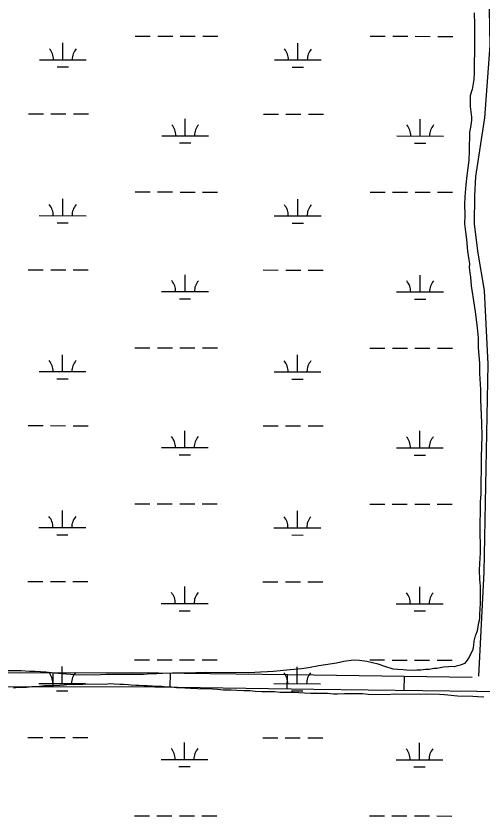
# Model space of a CAD drawing. Extents: x 3148686 to 3186545, y 916144 to 941516.
# Drawn here: x 3174949 to 3175944, y 934916 to 936623 of the extents above; entities that cross this region are included whole.
import ezdxf

# ---------------------------------------------------------------- set-up
doc = ezdxf.new("R2010")
doc.units = 0
for name, color, linetype in [('V-ROAD-CNTR', 7, 'Continuous'), ('V-SITE-VEGE', 7, 'Continuous'), ('V-WETL-SWMP', 7, 'Continuous')]:
    doc.layers.add(name, color=color, linetype=linetype)

msp = doc.modelspace()

# ---------------------------------------------------------------- linework, layer by layer
at = {"layer": 'V-ROAD-CNTR'}
for p, q in [((3175027.5, 935221.4), (3175027.6, 935191.4)), ((3175277.7, 935220.9), (3175277.3, 935190.9)), ((3175527.7, 935217.5), (3175527.3, 935187.5)), ((3175777.7, 935214.1), (3175777.2, 935184.1))]:
    msp.add_line(p, q, dxfattribs=at)
for points in [[(3175936.9, 935214), (3175948.7, 935436.3), (3175957.3, 935879.5), (3175949.4, 936036.8), (3175935.8, 936116.5), (3175928.1, 936178.5), (3175928.3, 936238.7), (3175930.9, 936280.5), (3175950, 936405.1), (3175961.1, 936559.5), (3175957.7, 936756.1), (3175955.6, 937035.4), (3175968.5, 937559.6), (3175970.9, 937890.1), (3175971.2, 938266.5), (3175975.7, 939014.5), (3175975.5, 939092.9), (3175980.8, 939122.2)], [(3172096.3, 935281.1), (3172512.5, 935274.8), (3172732.2, 935277), (3172782.5, 935270.5), (3172906.7, 935268), (3173098, 935260.3), (3173297.2, 935255.9), (3173357, 935262.3), (3173374.5, 935262.7), (3173420, 935254.3), (3173495, 935252.1), (3173670.3, 935247.1), (3173897.3, 935238.4), (3174057.9, 935240.5), (3174325.9, 935239.7), (3174416.8, 935234.1), (3174956.9, 935221.1), (3175197.3, 935222), (3175585, 935216.7), (3175923, 935212.1)], [(3172095.5, 935251.1), (3172512.5, 935244.8), (3172730.5, 935246.9), (3172780.3, 935240.6), (3172905.7, 935238), (3173097, 935230.3), (3173298.4, 935225.8), (3173358.9, 935232.4), (3173372.1, 935232.6), (3173416.9, 935224.4), (3173494.1, 935222.2), (3173669.3, 935217.1), (3173896.9, 935208.4), (3174058.1, 935210.5), (3174325, 935209.7), (3174415.5, 935204.1), (3174956.6, 935191.1), (3175197.1, 935192), (3175584.6, 935186.7), (3175933.2, 935181.9), (3176382.4, 935178.7)]]:
    msp.add_lwpolyline(points, dxfattribs=at)
at = {"layer": 'V-SITE-VEGE'}
for p, q in [((3174953.9, 935189.7), (3174943.5, 935188.7)), ((3174971.3, 935190.1), (3174953.9, 935189.7)), ((3174982.8, 935191.1), (3174971.3, 935190.1)), ((3174993.3, 935191.6), (3174982.8, 935191.1)), ((3175009.5, 935193.2), (3174993.3, 935191.6)), ((3175020.5, 935193.6), (3175009.5, 935193.2)), ((3175028.6, 935193.6), (3175020.5, 935193.6)), ((3175042.5, 935194.6), (3175028.6, 935193.6)), ((3175051.7, 935195.1), (3175042.5, 935194.6)), ((3175063.9, 935196.1), (3175051.7, 935195.1)), ((3175070.8, 935196), (3175063.9, 935196.1)), ((3175084.1, 935196.5), (3175070.8, 935196)), ((3175092.2, 935196.4), (3175084.1, 935196.5)), ((3175102, 935196.9), (3175092.2, 935196.4)), ((3175139.6, 935196.5), (3175102, 935196.9)), ((3175148.9, 935197.5), (3175139.6, 935196.5)), ((3175158.7, 935197.4), (3175148.9, 935197.5)), ((3175170.3, 935196.1), (3175158.7, 935197.4)), ((3175178.4, 935196.1), (3175170.3, 935196.1)), ((3175188.2, 935195.4), (3175178.4, 935196.1)), ((3175194.6, 935195.3), (3175188.2, 935195.4)), ((3175204.4, 935194.6), (3175194.6, 935195.3)), ((3175210.7, 935194.6), (3175204.4, 935194.6)), ((3175221.7, 935193.3), (3175210.7, 935194.6)), ((3175228.7, 935193.2), (3175221.7, 935193.3)), ((3175239.6, 935192.5), (3175228.7, 935193.2)), ((3175259.9, 935192.3), (3175239.6, 935192.5)), ((3175265.1, 935191.1), (3175259.9, 935192.3)), ((3175280.7, 935190.4), (3175265.1, 935191.1)), ((3175291.6, 935189.1), (3175280.7, 935190.4)), ((3175309.6, 935188.3), (3175291.6, 935189.1)), ((3175321.1, 935188.2), (3175309.6, 935188.3)), ((3175337.3, 935186.9), (3175321.1, 935188.2)), ((3175368.5, 935186.6), (3175337.3, 935186.9)), ((3175378.9, 935185.9), (3175368.5, 935186.6)), ((3175392.2, 935184.6), (3175378.9, 935185.9)), ((3175408.4, 935184.4), (3175392.2, 935184.6)), ((3175420, 935183.7), (3175408.4, 935184.4)), ((3175435.6, 935183), (3175420, 935183.7)), ((3175448.3, 935182.9), (3175435.6, 935183)), ((3175459.3, 935181.6), (3175448.3, 935182.9)), ((3175473.7, 935180.9), (3175459.3, 935181.6)), ((3175500.9, 935180.6), (3175473.7, 935180.9)), ((3175513, 935179.3), (3175500.9, 935180.6)), ((3175540.8, 935179), (3175513, 935179.3)), ((3175552.9, 935178.3), (3175540.8, 935179)), ((3175564.5, 935178.2), (3175552.9, 935178.3)), ((3175577.8, 935177.5), (3175564.5, 935178.2)), ((3175613.6, 935177.1), (3175577.8, 935177.5)), ((3175626.9, 935175.8), (3175613.6, 935177.1)), ((3175635, 935175.7), (3175626.9, 935175.8)), ((3175650.6, 935176.7), (3175635, 935175.7)), ((3175688.8, 935176.3), (3175650.6, 935176.7)), ((3175700.9, 935175), (3175688.8, 935176.3)), ((3175743.7, 935174.6), (3175700.9, 935175)), ((3175754.2, 935175.6), (3175743.7, 935174.6)), ((3175812.6, 935175), (3175754.2, 935175.6)), ((3175825.3, 935175.5), (3175812.6, 935175)), ((3175853, 935175.2), (3175825.3, 935175.5)), ((3175864, 935174.5), (3175853, 935175.2)), ((3175891.7, 935171.3), (3175864, 935174.5)), ((3175924.1, 935171), (3175891.7, 935171.3)), ((3175935.1, 935170.3), (3175924.1, 935171)), ((3175947.8, 935169), (3175935.1, 935170.3))]:
    msp.add_line(p, q, dxfattribs=at)
for points in [[(3175927.1, 936629.4), (3175928, 936605.1), (3175927.8, 936589.5), (3175928.2, 936567.6), (3175927.5, 936501.1), (3175926.8, 936487.2), (3175923.7, 936469.9), (3175923.1, 936465.8), (3175921.3, 936462.4), (3175918.9, 936452), (3175918.7, 936429.4), (3175919.2, 936423.7), (3175921.3, 936406.9), (3175921.3, 936401.1), (3175920, 936388.9), (3175916.9, 936375.1), (3175916.5, 936335.2), (3175915.7, 936315), (3175911.4, 936282), (3175909.4, 936262.4), (3175907.4, 936237), (3175906.7, 936221.4), (3175907, 936197.7), (3175906.8, 936179.2), (3175908.4, 936162.4), (3175910.5, 936145.6), (3175913.2, 936120.7), (3175915.9, 936102.7), (3175916.9, 936094), (3175916.8, 936085.9), (3175917.9, 936074.4), (3175919.5, 936065.1), (3175921.1, 936046.6), (3175927, 936005.5), (3175930.3, 935986.3), (3175933.4, 935957.4), (3175935.5, 935936), (3175935.9, 935914.6), (3175938.4, 935881.6), (3175938.8, 935859.6), (3175940.7, 935825.5), (3175940.5, 935803.5), (3175942.9, 935754.3), (3175943.2, 935724.8), (3175943, 935705.7), (3175942.1, 935680.9), (3175941.3, 935602.2), (3175940, 935586), (3175939.3, 935519.5), (3175940.2, 935493.5), (3175940, 935477.3), (3175938.6, 935454.2), (3175937.9, 935440.3), (3175938.3, 935420.7), (3175939.9, 935406.2), (3175940.2, 935383.6), (3175940.1, 935369.2), (3175938.7, 935346.1), (3175938.6, 935335.7), (3175936.2, 935327.6), (3175934.9, 935320.1), (3175934.3, 935313.7), (3175932.5, 935308.5), (3175930.7, 935302.8), (3175929.5, 935299.9), (3175926.5, 935288.9), (3175925.8, 935280.3), (3175924, 935271), (3175916.3, 935254.9), (3175912.2, 935248), (3175906.4, 935241.1), (3175898.2, 935237.8), (3175888.4, 935235.5)], [(3175888.4, 935235.5), (3175885.5, 935234.4), (3175878.5, 935234.5), (3175872.2, 935234), (3175861.7, 935233.5), (3175854.2, 935231.9), (3175847.8, 935230.2), (3175842, 935230.2), (3175831, 935228.6), (3175822.9, 935228.1), (3175813.1, 935227.1), (3175805, 935227.2), (3175800.4, 935226.6), (3175783, 935226.8), (3175775.5, 935227.5), (3175764, 935228.7), (3175754.1, 935229.4), (3175736.3, 935234.8), (3175721.9, 935239.6), (3175698.2, 935245.6), (3175682.6, 935247.5), (3175669.3, 935248.2), (3175649, 935245.5), (3175633.4, 935242.2), (3175609.7, 935238.4), (3175595.2, 935236.3), (3175573.7, 935231.9), (3175558.1, 935229.7), (3175534.4, 935227.6), (3175498.5, 935224), (3175485.7, 935223.5), (3175470.7, 935222.5), (3175459.1, 935222.1), (3175445.8, 935221), (3175352.7, 935222), (3175332.5, 935221.6), (3175318.6, 935220.6), (3175297.8, 935220.3), (3175283.3, 935220.4), (3175261.9, 935220.1), (3175248.6, 935219), (3175228.9, 935218.7), (3175220.8, 935217.6), (3175180.9, 935218), (3175157.8, 935217.7), (3175141.6, 935217.8), (3175117.3, 935216.4), (3175073.9, 935216.8), (3175056.6, 935218.1), (3175030.6, 935220.7), (3175012.7, 935222.6), (3174989.6, 935224), (3174977.4, 935224.2), (3174959.5, 935225.5), (3174930.6, 935225.8)]]:
    msp.add_lwpolyline(points, dxfattribs=at)
at = {"layer": 'V-WETL-SWMP'}
for p, q in [((3175203.5, 936579.9), (3175235.5, 936579.9)), ((3175251.5, 936579.9), (3175283.5, 936579.8)), ((3175299.5, 936579.8), (3175331.5, 936579.8)), ((3175347.5, 936579.8), (3175379.5, 936579.7)), ((3175705.4, 936579.4), (3175737.4, 936579.4)), ((3175753.4, 936579.3), (3175785.4, 936579.3)), ((3175801.4, 936579.3), (3175833.4, 936579.2)), ((3175849.4, 936579.2), (3175881.4, 936579.2)), ((3175048.8, 936529.3), (3175048.8, 936565.3)), ((3175550.7, 936528.8), (3175550.8, 936564.8)), ((3174998.8, 936529.4), (3175098.8, 936529.3)), ((3175500.7, 936528.9), (3175600.7, 936528.8)), ((3175036.8, 936513.9), (3175060.8, 936513.9)), ((3175538.7, 936513.4), (3175562.7, 936513.4)), ((3174975.3, 936414), (3175007.3, 936413.9)), ((3175023.3, 936413.9), (3175055.3, 936413.9)), ((3175071.3, 936413.9), (3175103.3, 936413.8)), ((3175310.1, 936367.2), (3175310.1, 936403.2)), ((3175477.2, 936413.5), (3175509.2, 936413.4)), ((3175525.2, 936413.4), (3175557.2, 936413.4)), ((3175573.2, 936413.3), (3175605.2, 936413.3)), ((3175812, 936366.7), (3175812, 936402.7)), ((3175260.1, 936367.2), (3175360.1, 936367.1)), ((3175762, 936366.7), (3175862, 936366.6)), ((3175298.1, 936351.8), (3175322.1, 936351.8)), ((3175800, 936351.2), (3175824, 936351.2)), ((3175203.1, 936247.2), (3175235.1, 936247.2)), ((3175251.1, 936247.2), (3175283.1, 936247.2)), ((3175299.1, 936247.1), (3175331.1, 936247.1)), ((3175347.1, 936247.1), (3175379.1, 936247.1)), ((3175705, 936246.7), (3175737, 936246.7)), ((3175753, 936246.7), (3175785, 936246.6)), ((3175801, 936246.6), (3175833, 936246.6)), ((3175849, 936246.6), (3175881, 936246.5)), ((3175048.5, 936196.7), (3175048.5, 936232.7)), ((3175550.4, 936196.1), (3175550.4, 936232.1)), ((3174998.5, 936196.7), (3175098.5, 936196.6)), ((3175500.4, 936196.2), (3175600.4, 936196.1)), ((3175036.4, 936181.2), (3175060.4, 936181.2)), ((3175538.4, 936180.7), (3175562.4, 936180.7)), ((3174974.9, 936081.3), (3175006.9, 936081.3)), ((3175022.9, 936081.3), (3175054.9, 936081.2)), ((3175070.9, 936081.2), (3175102.9, 936081.2)), ((3175476.8, 936080.8), (3175508.8, 936080.7)), ((3175524.8, 936080.7), (3175556.8, 936080.7)), ((3175572.8, 936080.7), (3175604.8, 936080.6)), ((3175309.7, 936034.5), (3175309.8, 936070.5)), ((3175811.6, 936034), (3175811.7, 936070)), ((3175259.7, 936034.6), (3175359.7, 936034.5)), ((3175761.6, 936034), (3175861.6, 936033.9)), ((3175297.7, 936019.1), (3175321.7, 936019.1)), ((3175799.6, 936018.6), (3175823.6, 936018.5)), ((3175202.8, 935914.6), (3175234.8, 935914.5)), ((3175250.8, 935914.5), (3175282.8, 935914.5)), ((3175298.8, 935914.5), (3175330.8, 935914.4)), ((3175346.8, 935914.4), (3175378.8, 935914.4)), ((3175704.7, 935914), (3175736.7, 935914)), ((3175752.7, 935914), (3175784.7, 935914)), ((3175800.7, 935913.9), (3175832.7, 935913.9)), ((3175848.7, 935913.9), (3175880.7, 935913.8)), ((3175048.1, 935864), (3175048.1, 935900)), ((3175550, 935863.5), (3175550.1, 935899.5)), ((3174998.1, 935864), (3175098.1, 935863.9)), ((3175500, 935863.5), (3175600, 935863.4)), ((3175036.1, 935848.6), (3175060.1, 935848.5)), ((3175538, 935848), (3175562, 935848)), ((3174974.6, 935748.6), (3175006.6, 935748.6)), ((3175022.6, 935748.6), (3175054.6, 935748.5)), ((3175070.6, 935748.5), (3175102.6, 935748.5)), ((3175309.4, 935701.8), (3175309.4, 935737.8)), ((3175476.5, 935748.1), (3175508.5, 935748.1)), ((3175524.5, 935748.1), (3175556.5, 935748)), ((3175572.5, 935748), (3175604.5, 935748)), ((3175811.3, 935701.3), (3175811.3, 935737.3)), ((3175259.4, 935701.9), (3175359.4, 935701.8)), ((3175761.3, 935701.4), (3175861.3, 935701.3)), ((3175297.4, 935686.4), (3175321.4, 935686.4)), ((3175799.3, 935685.9), (3175823.3, 935685.9)), ((3175202.4, 935581.9), (3175234.4, 935581.9)), ((3175250.4, 935581.8), (3175282.4, 935581.8)), ((3175298.4, 935581.8), (3175330.4, 935581.8)), ((3175346.4, 935581.7), (3175378.4, 935581.7)), ((3175704.3, 935581.4), (3175736.3, 935581.3)), ((3175752.3, 935581.3), (3175784.3, 935581.3)), ((3175800.3, 935581.3), (3175832.3, 935581.2)), ((3175848.3, 935581.2), (3175880.3, 935581.2)), ((3175047.8, 935531.3), (3175047.8, 935567.3)), ((3175549.7, 935530.8), (3175549.7, 935566.8)), ((3174997.8, 935531.4), (3175097.8, 935531.3)), ((3175499.7, 935530.8), (3175599.7, 935530.7)), ((3175035.7, 935515.9), (3175059.7, 935515.9)), ((3175537.7, 935515.4), (3175561.7, 935515.3)), ((3174974.2, 935416), (3175006.2, 935415.9)), ((3175022.2, 935415.9), (3175054.2, 935415.9)), ((3175070.2, 935415.9), (3175102.2, 935415.8)), ((3175476.1, 935415.4), (3175508.1, 935415.4)), ((3175524.1, 935415.4), (3175556.1, 935415.3)), ((3175572.1, 935415.3), (3175604.1, 935415.3)), ((3175309, 935369.2), (3175309.1, 935405.2)), ((3175810.9, 935368.6), (3175811, 935404.6)), ((3175259, 935369.2), (3175359, 935369.1)), ((3175760.9, 935368.7), (3175860.9, 935368.6)), ((3175297, 935353.8), (3175321, 935353.7)), ((3175798.9, 935353.2), (3175822.9, 935353.2)), ((3175202.1, 935249.2), (3175234.1, 935249.2)), ((3175250.1, 935249.2), (3175282.1, 935249.1)), ((3175298.1, 935249.1), (3175330.1, 935249.1)), ((3175346.1, 935249.1), (3175378.1, 935249)), ((3175704, 935248.7), (3175736, 935248.7)), ((3175752, 935248.6), (3175784, 935248.6)), ((3175800, 935248.6), (3175832, 935248.6)), ((3175848, 935248.5), (3175880, 935248.5)), ((3175047.4, 935198.6), (3175047.4, 935234.6)), ((3175549.3, 935198.1), (3175549.4, 935234.1)), ((3174997.4, 935198.7), (3175097.4, 935198.6)), ((3175499.3, 935198.2), (3175599.3, 935198.1)), ((3175035.4, 935183.2), (3175059.4, 935183.2)), ((3175537.3, 935182.7), (3175561.3, 935182.7)), ((3174973.9, 935083.3), (3175005.9, 935083.2)), ((3175021.9, 935083.2), (3175053.9, 935083.2)), ((3175069.9, 935083.2), (3175101.9, 935083.1)), ((3175308.7, 935036.5), (3175308.7, 935072.5)), ((3175475.8, 935082.8), (3175507.8, 935082.7)), ((3175523.8, 935082.7), (3175555.8, 935082.7)), ((3175571.8, 935082.7), (3175603.8, 935082.6)), ((3175810.6, 935036), (3175810.6, 935072)), ((3175258.7, 935036.6), (3175358.7, 935036.4)), ((3175760.6, 935036), (3175860.6, 935035.9)), ((3175296.7, 935021.1), (3175320.7, 935021.1)), ((3175798.6, 935020.6), (3175822.6, 935020.5)), ((3175201.7, 934916.5), (3175233.7, 934916.5)), ((3175249.7, 934916.5), (3175281.7, 934916.5)), ((3175297.7, 934916.4), (3175329.7, 934916.4)), ((3175345.7, 934916.4), (3175377.7, 934916.4)), ((3175703.6, 934916), (3175735.6, 934916)), ((3175751.6, 934916), (3175783.6, 934915.9)), ((3175799.6, 934915.9), (3175831.6, 934915.9)), ((3175847.6, 934915.9), (3175879.6, 934915.8))]:
    msp.add_line(p, q, dxfattribs=at)
for centre, start, end in [((3174993.6, 936529.9), 359.1678, 40.7115), ((3175104.1, 936529.8), 139.1678, 180.7115), ((3175495.5, 936529.3), 359.1678, 40.7115), ((3175606, 936529.2), 139.1678, 180.7115), ((3175254.8, 936367.7), 359.1678, 40.7115), ((3175365.3, 936367.6), 139.1678, 180.7115), ((3175756.7, 936367.2), 359.1678, 40.7115), ((3175867.2, 936367.1), 139.1678, 180.7115), ((3174993.2, 936197.2), 359.1678, 40.7115), ((3175103.7, 936197.1), 139.1678, 180.7115), ((3175495.1, 936196.7), 359.1678, 40.7115), ((3175605.6, 936196.5), 139.1678, 180.7115), ((3175254.5, 936035.1), 359.1678, 40.7115), ((3175365, 936034.9), 139.1678, 180.7115), ((3175756.4, 936034.5), 359.1678, 40.7115), ((3175866.9, 936034.4), 139.1678, 180.7115), ((3174992.9, 935864.5), 359.1678, 40.7115), ((3175103.4, 935864.4), 139.1678, 180.7115), ((3175494.8, 935864), 359.1678, 40.7115), ((3175605.3, 935863.9), 139.1678, 180.7115), ((3175254.1, 935702.4), 359.1678, 40.7115), ((3175364.6, 935702.3), 139.1678, 180.7115), ((3175756, 935701.9), 359.1678, 40.7115), ((3175866.5, 935701.7), 139.1678, 180.7115), ((3174992.5, 935531.8), 359.1678, 40.7115), ((3175103, 935531.7), 139.1678, 180.7115), ((3175494.4, 935531.3), 359.1678, 40.7115), ((3175604.9, 935531.2), 139.1678, 180.7115), ((3175253.8, 935369.7), 359.1678, 40.7115), ((3175364.3, 935369.6), 139.1678, 180.7115), ((3175755.7, 935369.2), 359.1678, 40.7115), ((3175866.2, 935369.1), 139.1678, 180.7115), ((3174992.2, 935199.2), 359.1678, 40.7115), ((3175102.7, 935199.1), 139.1678, 180.7115), ((3175494.1, 935198.6), 359.1678, 40.7115), ((3175604.6, 935198.5), 139.1678, 180.7115), ((3175253.4, 935037), 359.1678, 40.7115), ((3175363.9, 935036.9), 139.1678, 180.7115), ((3175755.3, 935036.5), 359.1678, 40.7115), ((3175865.8, 935036.4), 139.1678, 180.7115)]:
    msp.add_arc(centre, 35.2, start, end, dxfattribs=at)

doc.saveas('drawing.dxf')
